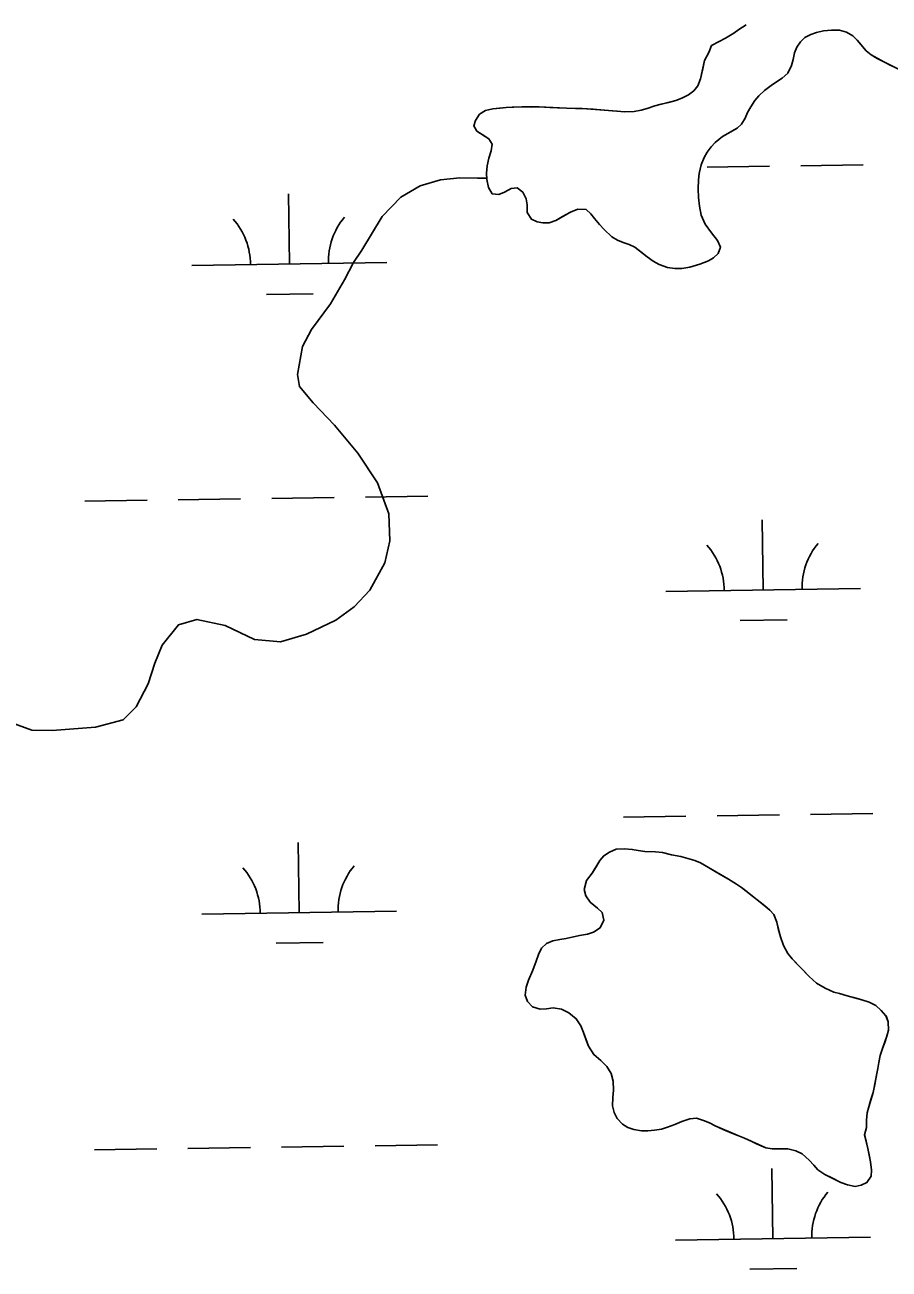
# Model space of a CAD drawing. Extents: x 3807117 to 3845308, y 337856 to 363736.
# Drawn here: x 3824059 to 3824503, y 344539 to 345177 of the extents above; entities that cross this region are included whole.
import ezdxf

# ---------------------------------------------------------------- set-up
doc = ezdxf.new("R2010")
doc.units = 0
doc.layers.add('V-TOPO-SHOR', color=7, linetype='Continuous')
doc.layers.add('V-WETL-SWMP', color=7, linetype='Continuous')

msp = doc.modelspace()

# ---------------------------------------------------------------- linework, layer by layer
at = {"layer": 'V-TOPO-SHOR'}
for points in [[(3824404.69, 345146.13), (3824406.01, 345149.69), (3824407.19, 345154.84), (3824408.14, 345159.16), (3824410.22, 345163.31), (3824411.69, 345166.79), (3824415.58, 345168.96), (3824418.78, 345170.6), (3824423.05, 345173.15), (3824425.64, 345175.1), (3824429.46, 345177.42)], [(3824504.03, 345156.48), (3824500.02, 345158.41), (3824496.7, 345160.26), (3824493.53, 345162.11), (3824491.04, 345164.1), (3824488.41, 345167.16), (3824486.45, 345169.53), (3824484.12, 345171.82), (3824480.87, 345173.74), (3824477.39, 345174.68), (3824473.22, 345174.79), (3824469.11, 345174.37), (3824465.47, 345173.56), (3824462.58, 345172.53), (3824459.45, 345170.88), (3824457.23, 345168.78), (3824455.46, 345166.06), (3824454.15, 345163.11), (3824453.52, 345159.62), (3824452.73, 345156.52), (3824450.81, 345152.74), (3824447.98, 345150.11), (3824445, 345148.16), (3824442.25, 345146.36), (3824438.82, 345143.73), (3824435.91, 345141.1), (3824433.85, 345138.61), (3824431.77, 345135.44), (3824430.15, 345132.5), (3824428.84, 345129.62)], [(3824428.84, 345129.62), (3824427.07, 345126.45), (3824424.85, 345124.42), (3824421.5, 345122.62), (3824417.23, 345120.23), (3824413.49, 345117.07), (3824411.42, 345114.89), (3824409.5, 345112.17), (3824407.96, 345109.38), (3824406.26, 345105.67), (3824405.24, 345101.13), (3824404.91, 345098.02), (3824404.87, 345093.32), (3824405.06, 345088.84), (3824405.48, 345084.51), (3824406.43, 345079.8), (3824408.44, 345075.15), (3824411.59, 345070.8), (3824414.67, 345066.83), (3824416.24, 345063.48), (3824415.15, 345060.23), (3824412.7, 345057.89), (3824410.04, 345056.4), (3824405.7, 345054.69), (3824400.45, 345053.21), (3824396.35, 345052.56), (3824392.85, 345052.52), (3824388.99, 345053.08), (3824384.83, 345054.63), (3824381.66, 345056.32), (3824378.64, 345058.4), (3824375.4, 345061), (3824372.3, 345063.38), (3824369.43, 345064.85), (3824366.25, 345065.78), (3824363.38, 345067.02), (3824360.58, 345068.71), (3824356.59, 345072.46), (3824354.26, 345074.99), (3824351.71, 345078.19), (3824349.68, 345080.56), (3824347.34, 345082.78), (3824343.1, 345082.89), (3824339.37, 345081.4), (3824335.25, 345079.09), (3824331.82, 345077.07), (3824328.39, 345075.95), (3824325.13, 345075.83), (3824322.18, 345076.46), (3824319.23, 345077.77), (3824317.13, 345081.28), (3824317.16, 345085.15), (3824316.66, 345088.27), (3824314.86, 345091.62), (3824312, 345093.92), (3824308.81, 345093.57), (3824305.46, 345091.7), (3824302.48, 345090.43), (3824299.15, 345090.76), (3824297.28, 345093.96), (3824296.48, 345098.07), (3824296.27, 345101.41), (3824296.53, 345105.2), (3824297.48, 345109.06), (3824298.65, 345112.85), (3824299.13, 345116.33), (3824297.48, 345118.93), (3824294.01, 345121.15), (3824291.29, 345122.99), (3824289.72, 345125.59), (3824290.58, 345128.47), (3824292.58, 345131.56), (3824295.7, 345133.51), (3824299.5, 345134.39), (3824303.3, 345134.74), (3824306.34, 345135.09), (3824309.45, 345135.22), (3824314.31, 345135.33), (3824319.46, 345135.29), (3824323.26, 345135.33), (3824328.72, 345135.06), (3824332.67, 345134.88), (3824337.22, 345134.69), (3824341.85, 345134.58), (3824345.33, 345134.47), (3824350.95, 345134.12), (3824354.82, 345133.86), (3824358.83, 345133.6), (3824363.31, 345133.11), (3824367.25, 345132.78), (3824371.96, 345132.97), (3824375.53, 345133.7), (3824378.72, 345134.58), (3824382.6, 345135.84), (3824385.8, 345136.73), (3824389.52, 345137.68), (3824393.4, 345138.71), (3824396.45, 345139.9), (3824399.8, 345141.54), (3824402.55, 345143.65), (3824404.69, 345146.13)], [(3824048.96, 344820.83), (3824063.07, 344815.69), (3824073.41, 344815.61), (3824095.64, 344817.25), (3824109.82, 344821.1), (3824116.57, 344827.73), (3824122.75, 344839.55), (3824126.03, 344850.17), (3824129.91, 344859.42), (3824138.21, 344869.85), (3824147.66, 344872.51), (3824162.09, 344869.35), (3824177.24, 344862.23), (3824190.62, 344861.06), (3824203.89, 344865.06), (3824218.86, 344872.24), (3824228.34, 344879.01), (3824236.32, 344887.47), (3824244.04, 344901.55), (3824246.72, 344912.79), (3824246.08, 344926.64), (3824240.27, 344942.66), (3824230.2, 344957.8), (3824218.3, 344972.2), (3824207.28, 344983.55), (3824200.35, 344991.97), (3824199.34, 344998.22), (3824201.89, 345012.5), (3824206.52, 345021.28), (3824216.21, 345034.44), (3824223.31, 345046.71), (3824227.95, 345055.64), (3824232.26, 345061.85), (3824242.75, 345079.11), (3824252.26, 345089.07), (3824262.19, 345094.92), (3824272.71, 345098.03), (3824282.61, 345099.02), (3824291.59, 345098.79), (3824296.44, 345098.74)], [(3824490.06, 344608.21), (3824490.95, 344604.92), (3824491.83, 344601.26), (3824492.49, 344598.05), (3824493.23, 344594.31), (3824493.65, 344590.18), (3824493.47, 344587.06), (3824491.39, 344583.87), (3824488.48, 344582.45), (3824485.42, 344581.79), (3824481.39, 344582.58), (3824478.04, 344583.75), (3824473.41, 344586.16), (3824469.76, 344587.94), (3824466.12, 344590.33), (3824464.16, 344592.71), (3824461.74, 344595.25), (3824458.1, 344598.48), (3824454.84, 344600.11), (3824450.88, 344600.98), (3824446.91, 344601.01), (3824442.72, 344601.05), (3824439.52, 344601.53), (3824434.73, 344603.7), (3824431.92, 344604.95), (3824428.5, 344606.5), (3824425.08, 344607.82), (3824422.12, 344609.14), (3824417.71, 344611.01), (3824413.46, 344612.87), (3824410.57, 344614.42), (3824407.53, 344615.67), (3824403.95, 344616.76), (3824400.52, 344616.41), (3824396.39, 344614.99), (3824392.87, 344613.5), (3824389.12, 344612.15), (3824386.06, 344611.19), (3824382.47, 344610.61), (3824379.04, 344610.25), (3824375.76, 344610.28), (3824371.88, 344611), (3824368.68, 344612.02), (3824365.95, 344613.72), (3824363.23, 344616.56), (3824361.65, 344619.62), (3824360.92, 344623.14), (3824360.95, 344627.41), (3824361.29, 344631.14), (3824361.25, 344635.72), (3824360.21, 344639.62), (3824357.88, 344643.22), (3824354.93, 344646.29), (3824351.37, 344649.37), (3824348.58, 344653.66), (3824347.39, 344656.8), (3824345.97, 344660.78), (3824344.62, 344664.07), (3824342.29, 344667.75), (3824338.5, 344670.75), (3824334.78, 344672.69), (3824330.36, 344673.41), (3824327, 344672.9), (3824323.8, 344672.7), (3824319.77, 344673.95), (3824317.2, 344676.65), (3824316, 344679.93), (3824316.49, 344683.97), (3824317.82, 344687.62), (3824319.92, 344692.64), (3824321.71, 344697.35), (3824322.88, 344700.77), (3824324.43, 344704.04), (3824326.97, 344706.31), (3824330.26, 344707.73), (3824333.93, 344708.46), (3824337.13, 344708.97), (3824340.19, 344709.63), (3824343.93, 344710.44), (3824347.98, 344711.17), (3824351.12, 344712.14), (3824354.49, 344714.47), (3824356.43, 344718.35), (3824355.54, 344722.17), (3824353.12, 344724.55), (3824349.48, 344727.63), (3824347.15, 344730.78), (3824346.41, 344733.99), (3824347.59, 344738.63), (3824350.44, 344742.42), (3824352.45, 344745.68), (3824354.39, 344748.94), (3824356.39, 344751.37), (3824359.38, 344753.17), (3824362.82, 344754.75), (3824367.02, 344754.95), (3824370.98, 344754.61), (3824374.1, 344753.97), (3824377.38, 344753.49), (3824382.87, 344753.29), (3824386.45, 344752.96)], [(3824386.45, 344752.96), (3824391.09, 344751.85), (3824395.89, 344750.9), (3824399.47, 344749.95), (3824403.12, 344748.93), (3824406.08, 344747.69), (3824410.03, 344745.29), (3824413.52, 344743.28), (3824416.4, 344741.58), (3824420.35, 344739.34), (3824424.52, 344736.79), (3824427.1, 344735.09), (3824429.98, 344732.78), (3824432.63, 344730.54), (3824436.58, 344727.54), (3824439, 344725.61), (3824441.58, 344723.46), (3824443.62, 344721.15), (3824445.11, 344717.25), (3824445.85, 344714.12), (3824446.96, 344709.76), (3824448.52, 344705.32), (3824450.85, 344701.19), (3824453.04, 344698.42), (3824455.84, 344695.58), (3824458.48, 344692.81), (3824461.74, 344689.35), (3824465.45, 344686.05), (3824470, 344683.41), (3824474.41, 344681.47), (3824477.38, 344680.69), (3824481.18, 344679.51), (3824484.6, 344678.65), (3824488.79, 344677.47), (3824492.52, 344676.29), (3824495.86, 344674.51), (3824498.74, 344671.97), (3824501.16, 344669.28), (3824502.35, 344666.15), (3824502.39, 344661.95), (3824501.6, 344658.76), (3824500.51, 344655.64), (3824499.42, 344652.52), (3824498.24, 344648.87), (3824497.45, 344645.37), (3824497.05, 344642.32), (3824496.33, 344638.82), (3824495.38, 344634.1), (3824494.51, 344629.91), (3824493.41, 344626.41), (3824492.31, 344622.68), (3824491.45, 344619.49), (3824491.11, 344615.75), (3824491.16, 344611.94), (3824490.06, 344608.21)]]:
    msp.add_lwpolyline(points, dxfattribs=at)
at = {"layer": 'V-WETL-SWMP'}
for p, q in [((3824425.64, 345175.1), (3824429.45, 345177.42)), ((3824415.58, 345168.96), (3824418.78, 345170.6)), ((3824418.78, 345170.6), (3824423.05, 345173.15)), ((3824423.05, 345173.15), (3824425.64, 345175.1)), ((3824459.45, 345170.88), (3824457.23, 345168.77)), ((3824462.57, 345172.52), (3824459.45, 345170.88)), ((3824465.47, 345173.56), (3824462.57, 345172.52)), ((3824469.11, 345174.37), (3824465.47, 345173.56)), ((3824473.22, 345174.79), (3824469.11, 345174.37)), ((3824477.39, 345174.68), (3824473.22, 345174.79)), ((3824480.87, 345173.74), (3824477.39, 345174.68)), ((3824484.12, 345171.82), (3824480.87, 345173.74)), ((3824486.45, 345169.52), (3824484.12, 345171.82)), ((3824410.22, 345163.31), (3824411.69, 345166.79)), ((3824411.69, 345166.79), (3824415.58, 345168.96)), ((3824455.46, 345166.06), (3824454.15, 345163.11)), ((3824457.23, 345168.77), (3824455.46, 345166.06)), ((3824491.04, 345164.1), (3824486.45, 345169.52)), ((3824493.53, 345162.11), (3824491.04, 345164.1)), ((3824406.01, 345149.69), (3824408.14, 345159.16)), ((3824408.14, 345159.16), (3824410.22, 345163.31)), ((3824453.52, 345159.62), (3824452.73, 345156.52)), ((3824454.15, 345163.11), (3824453.52, 345159.62)), ((3824500.02, 345158.41), (3824493.53, 345162.11)), ((3824507.5, 345154.71), (3824500.02, 345158.41)), ((3824450.8, 345152.74), (3824447.98, 345150.11)), ((3824452.73, 345156.52), (3824450.8, 345152.74)), ((3824402.55, 345143.65), (3824404.69, 345146.13)), ((3824404.69, 345146.13), (3824406.01, 345149.69)), ((3824442.25, 345146.36), (3824438.82, 345143.73)), ((3824447.98, 345150.11), (3824442.25, 345146.36)), ((3824382.6, 345135.84), (3824393.4, 345138.71)), ((3824393.4, 345138.71), (3824396.45, 345139.9)), ((3824396.45, 345139.9), (3824399.8, 345141.54)), ((3824399.8, 345141.54), (3824402.55, 345143.65)), ((3824433.84, 345138.61), (3824431.77, 345135.44)), ((3824435.91, 345141.1), (3824433.84, 345138.61)), ((3824438.82, 345143.73), (3824435.91, 345141.1)), ((3824292.57, 345131.56), (3824295.7, 345133.51)), ((3824295.7, 345133.51), (3824299.5, 345134.39)), ((3824299.5, 345134.39), (3824306.34, 345135.09)), ((3824306.34, 345135.09), (3824314.31, 345135.33)), ((3824314.31, 345135.33), (3824323.26, 345135.33)), ((3824323.26, 345135.33), (3824337.22, 345134.69)), ((3824337.22, 345134.69), (3824345.33, 345134.47)), ((3824345.33, 345134.47), (3824358.83, 345133.6)), ((3824358.83, 345133.6), (3824367.25, 345132.78)), ((3824367.25, 345132.78), (3824371.96, 345132.97)), ((3824371.96, 345132.97), (3824375.53, 345133.7)), ((3824375.53, 345133.7), (3824378.72, 345134.58)), ((3824378.72, 345134.58), (3824382.6, 345135.84)), ((3824430.15, 345132.49), (3824428.84, 345129.62)), ((3824431.77, 345135.44), (3824430.15, 345132.49)), ((3824289.72, 345125.59), (3824290.58, 345128.47)), ((3824291.29, 345123), (3824289.72, 345125.59)), ((3824290.58, 345128.47), (3824292.57, 345131.56)), ((3824427.07, 345126.45), (3824424.85, 345124.42)), ((3824428.84, 345129.62), (3824427.07, 345126.45)), ((3824297.48, 345118.92), (3824291.29, 345123)), ((3824417.23, 345120.23), (3824413.49, 345117.07)), ((3824424.85, 345124.42), (3824417.23, 345120.23)), ((3824297.47, 345109.06), (3824298.64, 345112.84)), ((3824299.13, 345116.33), (3824297.48, 345118.92)), ((3824298.64, 345112.84), (3824299.13, 345116.33)), ((3824411.42, 345114.89), (3824409.5, 345112.17)), ((3824413.49, 345117.07), (3824411.42, 345114.89)), ((3824296.53, 345105.2), (3824297.47, 345109.06)), ((3824407.96, 345109.38), (3824406.26, 345105.67)), ((3824409.5, 345112.17), (3824407.96, 345109.38)), ((3824296.27, 345101.41), (3824296.53, 345105.2)), ((3824296.48, 345098.07), (3824296.27, 345101.41)), ((3824405.24, 345101.13), (3824404.91, 345098.02)), ((3824406.26, 345105.67), (3824405.24, 345101.13)), ((3824409.49, 345104.46), (3824441.48, 345104.94)), ((3824457.48, 345105.18), (3824489.48, 345105.66)), ((3824297.28, 345093.96), (3824296.48, 345098.07)), ((3824299.15, 345090.76), (3824297.28, 345093.96)), ((3824308.81, 345093.56), (3824305.45, 345091.69)), ((3824312, 345093.92), (3824308.81, 345093.56)), ((3824314.86, 345091.62), (3824312, 345093.92)), ((3824404.91, 345098.02), (3824404.87, 345093.32)), ((3824195.14, 345054.81), (3824194.6, 345090.81)), ((3824302.48, 345090.43), (3824299.15, 345090.76)), ((3824305.45, 345091.69), (3824302.48, 345090.43)), ((3824316.66, 345088.26), (3824314.86, 345091.62)), ((3824317.16, 345085.15), (3824316.66, 345088.26)), ((3824404.87, 345093.32), (3824405.06, 345088.84)), ((3824405.06, 345088.84), (3824405.48, 345084.51)), ((3824317.13, 345081.28), (3824317.16, 345085.15)), ((3824319.23, 345077.77), (3824317.13, 345081.28)), ((3824339.36, 345081.4), (3824331.82, 345077.06)), ((3824343.1, 345082.89), (3824339.36, 345081.4)), ((3824347.34, 345082.78), (3824343.1, 345082.89)), ((3824349.68, 345080.56), (3824347.34, 345082.78)), ((3824405.48, 345084.51), (3824406.43, 345079.8)), ((3824322.18, 345076.46), (3824319.23, 345077.77)), ((3824325.13, 345075.83), (3824322.18, 345076.46)), ((3824328.39, 345075.95), (3824325.13, 345075.83)), ((3824331.82, 345077.06), (3824328.39, 345075.95)), ((3824351.71, 345078.19), (3824349.68, 345080.56)), ((3824354.26, 345074.98), (3824351.71, 345078.19)), ((3824356.59, 345072.46), (3824354.26, 345074.98)), ((3824406.43, 345079.8), (3824408.44, 345075.15)), ((3824408.44, 345075.15), (3824411.59, 345070.8)), ((3824360.58, 345068.71), (3824356.59, 345072.46)), ((3824363.38, 345067.02), (3824360.58, 345068.71)), ((3824411.59, 345070.8), (3824414.67, 345066.83)), ((3824366.25, 345065.78), (3824363.38, 345067.02)), ((3824369.43, 345064.85), (3824366.25, 345065.78)), ((3824372.3, 345063.38), (3824369.43, 345064.85)), ((3824378.64, 345058.4), (3824372.3, 345063.38)), ((3824414.67, 345066.83), (3824416.24, 345063.48)), ((3824416.24, 345063.48), (3824415.15, 345060.23)), ((3824145.15, 345054.06), (3824245.14, 345055.56)), ((3824381.65, 345056.32), (3824378.64, 345058.4)), ((3824384.83, 345054.63), (3824381.65, 345056.32)), ((3824410.03, 345056.4), (3824405.7, 345054.69)), ((3824412.7, 345057.89), (3824410.03, 345056.4)), ((3824415.15, 345060.23), (3824412.7, 345057.89)), ((3824388.99, 345053.08), (3824384.83, 345054.63)), ((3824392.85, 345052.51), (3824388.99, 345053.08)), ((3824396.35, 345052.56), (3824392.85, 345052.51)), ((3824400.45, 345053.21), (3824396.35, 345052.56)), ((3824405.7, 345054.69), (3824400.45, 345053.21)), ((3824183.38, 345039.2), (3824207.37, 345039.56)), ((3824138.11, 344933.87), (3824170.1, 344934.35)), ((3824186.1, 344934.59), (3824218.1, 344935.07)), ((3824234.09, 344935.31), (3824266.09, 344935.79)), ((3824090.11, 344933.16), (3824122.11, 344933.64)), ((3824438.15, 344887.62), (3824437.61, 344923.62)), ((3824388.15, 344886.87), (3824488.14, 344888.37)), ((3824426.38, 344872.01), (3824450.38, 344872.37)), ((3824366.48, 344771.1), (3824398.47, 344771.58)), ((3824414.47, 344771.82), (3824446.47, 344772.3)), ((3824462.47, 344772.54), (3824494.46, 344773.02)), ((3824200.13, 344722.18), (3824199.59, 344758.17)), ((3824350.44, 344742.42), (3824354.39, 344748.94)), ((3824354.39, 344748.94), (3824356.39, 344751.37)), ((3824356.39, 344751.37), (3824359.38, 344753.18)), ((3824359.38, 344753.18), (3824362.82, 344754.75)), ((3824362.82, 344754.75), (3824367.02, 344754.94)), ((3824367.02, 344754.94), (3824370.98, 344754.61)), ((3824370.98, 344754.61), (3824374.1, 344753.97)), ((3824374.1, 344753.97), (3824377.38, 344753.49)), ((3824377.38, 344753.49), (3824382.87, 344753.29)), ((3824382.87, 344753.29), (3824386.45, 344752.96)), ((3824386.45, 344752.96), (3824391.09, 344751.85)), ((3824391.09, 344751.85), (3824395.89, 344750.9)), ((3824395.89, 344750.9), (3824399.46, 344749.95)), ((3824399.46, 344749.95), (3824403.12, 344748.93)), ((3824403.12, 344748.93), (3824406.08, 344747.69)), ((3824406.08, 344747.69), (3824410.03, 344745.29)), ((3824410.03, 344745.29), (3824420.35, 344739.34)), ((3824346.41, 344733.99), (3824347.59, 344738.63)), ((3824347.59, 344738.63), (3824350.44, 344742.42)), ((3824420.35, 344739.34), (3824424.52, 344736.79)), ((3824424.52, 344736.79), (3824427.1, 344735.09)), ((3824347.15, 344730.78), (3824346.41, 344733.99)), ((3824349.48, 344727.63), (3824347.15, 344730.78)), ((3824427.1, 344735.09), (3824432.63, 344730.54)), ((3824432.63, 344730.54), (3824436.57, 344727.54)), ((3824353.12, 344724.55), (3824349.48, 344727.63)), ((3824355.54, 344722.17), (3824353.12, 344724.55)), ((3824436.57, 344727.54), (3824441.58, 344723.45)), ((3824441.58, 344723.45), (3824443.62, 344721.15)), ((3824150.13, 344721.43), (3824250.12, 344722.93)), ((3824354.49, 344714.47), (3824356.43, 344718.35)), ((3824356.43, 344718.35), (3824355.54, 344722.17)), ((3824443.62, 344721.15), (3824445.11, 344717.25)), ((3824445.11, 344717.25), (3824446.96, 344709.76)), ((3824343.93, 344710.44), (3824347.98, 344711.17)), ((3824347.98, 344711.17), (3824351.11, 344712.14)), ((3824351.11, 344712.14), (3824354.49, 344714.47)), ((3824188.36, 344706.57), (3824212.36, 344706.93)), ((3824324.43, 344704.04), (3824326.97, 344706.31)), ((3824326.97, 344706.31), (3824330.26, 344707.73)), ((3824330.26, 344707.73), (3824333.92, 344708.46)), ((3824333.92, 344708.46), (3824337.13, 344708.97)), ((3824337.13, 344708.97), (3824343.93, 344710.44)), ((3824446.96, 344709.76), (3824448.52, 344705.32)), ((3824448.52, 344705.32), (3824450.85, 344701.19)), ((3824321.71, 344697.35), (3824322.88, 344700.77)), ((3824322.88, 344700.77), (3824324.43, 344704.04)), ((3824450.85, 344701.19), (3824453.04, 344698.42)), ((3824453.04, 344698.42), (3824461.74, 344689.35)), ((3824317.82, 344687.62), (3824319.92, 344692.64)), ((3824319.92, 344692.64), (3824321.71, 344697.35)), ((3824316.49, 344683.97), (3824317.82, 344687.62)), ((3824461.74, 344689.35), (3824465.45, 344686.04)), ((3824465.45, 344686.04), (3824470, 344683.41)), ((3824316, 344679.93), (3824316.49, 344683.97)), ((3824317.19, 344676.64), (3824316, 344679.93)), ((3824470, 344683.41), (3824474.41, 344681.47)), ((3824474.41, 344681.47), (3824477.38, 344680.69)), ((3824477.38, 344680.69), (3824481.18, 344679.51)), ((3824481.18, 344679.51), (3824488.79, 344677.47)), ((3824319.77, 344673.95), (3824317.19, 344676.64)), ((3824323.8, 344672.7), (3824319.77, 344673.95)), ((3824327, 344672.9), (3824323.8, 344672.7)), ((3824330.36, 344673.41), (3824327, 344672.9)), ((3824334.78, 344672.69), (3824330.36, 344673.41)), ((3824338.5, 344670.75), (3824334.78, 344672.69)), ((3824488.79, 344677.47), (3824492.52, 344676.29)), ((3824492.52, 344676.29), (3824495.86, 344674.51)), ((3824495.86, 344674.51), (3824498.74, 344671.97)), ((3824342.29, 344667.75), (3824338.5, 344670.75)), ((3824344.62, 344664.07), (3824342.29, 344667.75)), ((3824498.74, 344671.97), (3824501.15, 344669.28)), ((3824501.15, 344669.28), (3824502.35, 344666.15)), ((3824502.35, 344666.15), (3824502.39, 344661.95)), ((3824345.97, 344660.78), (3824344.62, 344664.07)), ((3824348.58, 344653.66), (3824345.97, 344660.78)), ((3824502.39, 344661.95), (3824501.6, 344658.76)), ((3824351.37, 344649.37), (3824348.58, 344653.66)), ((3824501.6, 344658.76), (3824499.42, 344652.52)), ((3824354.93, 344646.29), (3824351.37, 344649.37)), ((3824498.24, 344648.87), (3824497.45, 344645.37)), ((3824499.42, 344652.52), (3824498.24, 344648.87)), ((3824357.88, 344643.22), (3824354.93, 344646.29)), ((3824360.21, 344639.61), (3824357.88, 344643.22)), ((3824497.05, 344642.32), (3824494.51, 344629.91)), ((3824497.45, 344645.37), (3824497.05, 344642.32)), ((3824361.25, 344635.72), (3824360.21, 344639.61)), ((3824361.29, 344631.14), (3824361.25, 344635.72)), ((3824360.95, 344627.41), (3824361.29, 344631.14)), ((3824494.51, 344629.91), (3824492.31, 344622.68)), ((3824360.92, 344623.14), (3824360.95, 344627.41)), ((3824361.65, 344619.62), (3824360.92, 344623.14)), ((3824492.31, 344622.68), (3824491.45, 344619.49)), ((3824363.23, 344616.56), (3824361.65, 344619.62)), ((3824365.95, 344613.72), (3824363.23, 344616.56)), ((3824396.39, 344614.99), (3824392.87, 344613.5)), ((3824400.52, 344616.41), (3824396.39, 344614.99)), ((3824403.95, 344616.76), (3824400.52, 344616.41)), ((3824407.53, 344615.67), (3824403.95, 344616.76)), ((3824410.57, 344614.42), (3824407.53, 344615.67)), ((3824491.45, 344619.49), (3824491.11, 344615.75)), ((3824491.11, 344615.75), (3824491.16, 344611.94)), ((3824368.68, 344612.02), (3824365.95, 344613.72)), ((3824371.88, 344611), (3824368.68, 344612.02)), ((3824375.76, 344610.28), (3824371.88, 344611)), ((3824379.04, 344610.25), (3824375.76, 344610.28)), ((3824382.47, 344610.61), (3824379.04, 344610.25)), ((3824386.06, 344611.19), (3824382.47, 344610.61)), ((3824389.12, 344612.15), (3824386.06, 344611.19)), ((3824392.87, 344613.5), (3824389.12, 344612.15)), ((3824413.45, 344612.87), (3824410.57, 344614.42)), ((3824425.08, 344607.82), (3824413.45, 344612.87)), ((3824491.16, 344611.94), (3824490.06, 344608.21)), ((3824191.08, 344601.96), (3824223.08, 344602.44)), ((3824239.08, 344602.68), (3824271.07, 344603.15)), ((3824428.5, 344606.5), (3824425.08, 344607.82)), ((3824439.52, 344601.53), (3824428.5, 344606.5)), ((3824490.06, 344608.21), (3824491.83, 344601.26)), ((3824095.09, 344600.52), (3824127.09, 344601)), ((3824143.09, 344601.24), (3824175.09, 344601.72)), ((3824442.72, 344601.04), (3824439.52, 344601.53)), ((3824450.88, 344600.98), (3824442.72, 344601.04)), ((3824454.84, 344600.11), (3824450.88, 344600.98)), ((3824458.1, 344598.48), (3824454.84, 344600.11)), ((3824461.74, 344595.25), (3824458.1, 344598.48)), ((3824491.83, 344601.26), (3824493.23, 344594.31)), ((3824443.13, 344554.98), (3824442.59, 344590.98)), ((3824464.16, 344592.71), (3824461.74, 344595.25)), ((3824466.12, 344590.33), (3824464.16, 344592.71)), ((3824469.76, 344587.94), (3824466.12, 344590.33)), ((3824493.23, 344594.31), (3824493.65, 344590.18)), ((3824493.65, 344590.18), (3824493.47, 344587.06)), ((3824478.04, 344583.75), (3824469.76, 344587.94)), ((3824481.39, 344582.58), (3824478.04, 344583.75)), ((3824491.39, 344583.87), (3824488.48, 344582.45)), ((3824493.47, 344587.06), (3824491.39, 344583.87)), ((3824485.42, 344581.79), (3824481.39, 344582.58)), ((3824488.48, 344582.45), (3824485.42, 344581.79)), ((3824393.14, 344554.24), (3824493.13, 344555.73)), ((3824431.36, 344539.38), (3824455.36, 344539.74))]:
    msp.add_line(p, q, dxfattribs=at)
for centre, start, end in [((3824139.9, 345054.46), 0.08653, 41.63019), ((3824250.37, 345056.12), 140.08653, 181.63019), ((3824382.9, 344887.27), 0.08653, 41.63019), ((3824493.38, 344888.92), 140.08653, 181.63019), ((3824144.88, 344721.82), 0.08653, 41.63019), ((3824255.36, 344723.48), 140.08653, 181.63019), ((3824387.89, 344554.63), 0.08653, 41.63019), ((3824498.36, 344556.29), 140.08653, 181.63019)]:
    msp.add_arc(centre, 35.25, start, end, dxfattribs=at)

doc.saveas('drawing.dxf')
